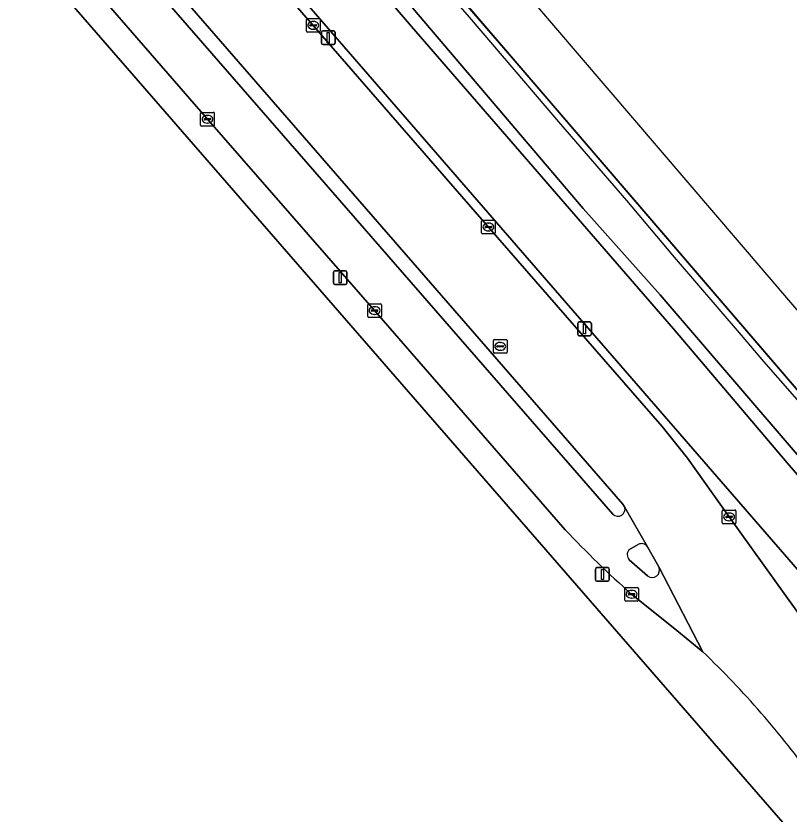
# Model space of a CAD drawing. Extents: x 158793 to 159888, y 384317 to 385256.
# Drawn here: x 159697.9 to 159754.4, y 384649.1 to 384707.3 of the extents above; entities that cross this region are included whole.
import ezdxf

# ---------------------------------------------------------------- set-up
doc = ezdxf.new("R2010")
doc.units = 0
for name, color, linetype in [('IMGEO_Fietspad_gesloten', 7, 'Continuous'), ('IMGEO_Grasland_overig', 7, 'Continuous'), ('IMGEO_Groenvoorziening', 7, 'Continuous'), ('IMGEO_Hek', 7, 'Continuous'), ('IMGEO_Kolk', 7, 'Continuous'), ('IMGEO_Lichtmast', 7, 'Continuous'), ('IMGEO_Muur', 7, 'Continuous'), ('IMGEO_Perron', 7, 'Continuous'), ('IMGEO_Rijbaan_lokaal_open', 7, 'Continuous'), ('IMGEO_Rioolput', 7, 'Continuous'), ('IMGEO_Verkeerseiland_open', 7, 'Continuous'), ('IMGEO_Voetpad_open', 7, 'Continuous')]:
    doc.layers.add(name, color=color, linetype=linetype)

msp = doc.modelspace()

# ---------------------------------------------------------------- linework, layer by layer
at = {"layer": 'IMGEO_Fietspad_gesloten'}
for points in [[(159594.107, 384832.049), (159599.922, 384828.238), (159606.9, 384820.341), (159619.092, 384806.285), (159644.852, 384776.828), (159657.044, 384762.896), (159658.021, 384761.779), (159660.441, 384758.995), (159668.279, 384750), (159672.921, 384744.672), (159676.456, 384740.613), (159699.214, 384714.481), (159711.945, 384699.797), (159724.157, 384685.825), (159738.092, 384669.819)], [(159741.572, 384670.966), (159698.66, 384720.233), (159692.707, 384727.03), (159672.738, 384749.959), (159649.153, 384777.465), (159603.16, 384829.929)], [(159744.094, 384668.582), (159742.426, 384671.496)], [(159742.742, 384668.344), (159743.427, 384668.738)], [(159744.106, 384666.448), (159742.765, 384667.619)], [(159742.939, 384665.112), (159746.25, 384662.451), (159748.152, 384660.895), (159744.926, 384667.102)]]:
    msp.add_lwpolyline(points, dxfattribs=at)
for centre, radius, start, end in [((159741.944, 384671.32), 0.513, 223.65172, 19.9965), ((159791.128, 384719.584), 72.728, 223.17719, 228.50187), ((159743.68, 384668.316), 0.492, 32.765, 120.90722), ((159743.147, 384667.994), 0.535, 139.17109, 224.46301), ((159744.436, 384666.875), 0.54, 232.26911, 24.87988)]:
    msp.add_arc(centre, radius, start, end, dxfattribs=at)
at = {"layer": 'IMGEO_Grasland_overig'}
for points in [[(159692.544, 384738.902), (159821.851, 384589.975), (159835.658, 384574.072), (159836.344, 384573.206), (159847.114, 384560.406), (159848.291, 384558.91), (159848.345, 384558.845), (159848.431, 384558.921), (159851.333, 384561.375), (159848.438, 384565.666), (159849.565, 384565.73), (159850.531, 384566.182), (159851.423, 384566.953), (159850.537, 384567.988), (159849.572, 384569.118), (159848.198, 384570.747), (159847.926, 384570.416), (159847.393, 384570.35), (159845.174, 384572.315), (159843.731, 384574.235), (159843.554, 384576.997), (159713.025, 384728.986)], [(159716.261, 384720.485), (159739.398, 384693.269), (159745.035, 384686.977), (159757.39, 384672.552)], [(159757.39, 384672.552), (159745.035, 384686.977), (159739.398, 384693.269), (159716.261, 384720.485)], [(159766.018, 384661.154), (159754.296, 384674.696), (159745.995, 384684.495), (159726.849, 384706.57), (159720.76, 384713.709)], [(159720.76, 384713.709), (159726.849, 384706.57), (159745.995, 384684.495), (159754.296, 384674.696), (159766.018, 384661.154)]]:
    msp.add_lwpolyline(points, dxfattribs=at)
at = {"layer": 'IMGEO_Groenvoorziening'}
for points in [[(159688.802, 384743.213), (159688.296, 384742.72), (159692.783, 384737.557), (159697.874, 384731.75), (159704.087, 384724.537), (159719.671, 384706.649), (159732.476, 384691.925), (159745.161, 384677.364), (159747.029, 384675.048), (159750.062, 384670.759), (159761.437, 384654.918), (159763.921, 384651.482), (159766.565, 384653.413), (159772.829, 384646.195), (159776.119, 384641.248), (159776.73, 384638.566), (159779.72, 384633.891), (159785.794, 384624.019)], [(159790.133, 384616.471), (159809.886, 384579.517), (159820.801, 384589.038), (159821.851, 384589.975), (159692.544, 384738.902), (159691.041, 384740.633), (159689.55, 384742.43), (159689.494, 384742.497), (159688.802, 384743.213)], [(159807.686, 384552.565), (159794.051, 384578.381), (159784.543, 384596.335), (159767.158, 384629.206), (159757.713, 384644.16), (159695.034, 384716.215), (159693.104, 384714.317)]]:
    msp.add_lwpolyline(points, dxfattribs=at)
at = {"layer": 'IMGEO_Hek'}
for points in [[(159853.429, 384564.827), (159850.644, 384568.09), (159849.87, 384569.001), (159845.873, 384573.626), (159846.296, 384573.969), (159839.059, 384582.422), (159832.553, 384589.966), (159827.397, 384596.055), (159822.115, 384602.101), (159810.383, 384615.724), (159803.846, 384623.314), (159797.34, 384630.9), (159789.523, 384639.955), (159781.636, 384649.135), (159772.484, 384659.756), (159764.677, 384668.819), (159754.3, 384680.893), (159745.14, 384691.56), (159734.704, 384703.729), (159725.475, 384714.397)], [(159755.906, 384678.338), (159752.608, 384682.107), (159750.973, 384684.033), (159746.07, 384689.72), (159742.593, 384693.866), (159737.615, 384699.614), (159731.082, 384707.253), (159726.23, 384712.849)]]:
    msp.add_lwpolyline(points, dxfattribs=at)
at = {"layer": 'IMGEO_Kolk'}
for p, q in [((159719.171, 384706.224), (159719.171, 384707.076)), ((159719.246, 384707.15), (159720.098, 384707.15)), ((159719.659, 384706.93), (159719.684, 384706.93)), ((159720.172, 384707.076), (159720.172, 384706.224)), ((159719.43, 384706.644), (159719.43, 384706.656)), ((159719.868, 384706.607), (159719.47, 384706.607)), ((159719.473, 384706.693), (159719.871, 384706.693)), ((159719.682, 384706.37), (159719.657, 384706.37)), ((159719.914, 384706.656), (159719.914, 384706.644)), ((159720.098, 384706.15), (159719.246, 384706.15)), ((159711.443, 384699.371), (159711.443, 384700.223)), ((159711.518, 384700.297), (159712.37, 384700.297)), ((159711.931, 384700.077), (159711.956, 384700.077)), ((159712.444, 384700.223), (159712.444, 384699.371)), ((159711.702, 384699.791), (159711.702, 384699.803)), ((159712.14, 384699.754), (159711.742, 384699.754)), ((159711.745, 384699.84), (159712.143, 384699.84)), ((159711.954, 384699.517), (159711.929, 384699.517)), ((159712.186, 384699.803), (159712.186, 384699.791)), ((159712.37, 384699.297), (159711.518, 384699.297)), ((159732.05, 384692.426), (159732.902, 384692.426)), ((159731.975, 384691.5), (159731.975, 384692.352)), ((159732.234, 384691.92), (159732.234, 384691.932)), ((159732.672, 384691.883), (159732.274, 384691.883)), ((159732.277, 384691.969), (159732.675, 384691.969)), ((159732.463, 384692.206), (159732.488, 384692.206)), ((159732.718, 384691.932), (159732.718, 384691.92)), ((159732.976, 384692.352), (159732.976, 384691.5)), ((159732.902, 384691.426), (159732.05, 384691.426)), ((159732.486, 384691.646), (159732.461, 384691.646)), ((159723.656, 384685.399), (159723.656, 384686.251)), ((159723.731, 384686.325), (159724.583, 384686.325)), ((159724.144, 384686.105), (159724.169, 384686.105)), ((159724.657, 384686.251), (159724.657, 384685.399)), ((159723.915, 384685.819), (159723.915, 384685.831)), ((159724.353, 384685.782), (159723.955, 384685.782)), ((159723.958, 384685.868), (159724.356, 384685.868)), ((159724.167, 384685.545), (159724.142, 384685.545)), ((159724.399, 384685.831), (159724.399, 384685.819)), ((159724.583, 384685.325), (159723.731, 384685.325)), ((159749.562, 384670.334), (159749.562, 384671.186)), ((159749.637, 384671.26), (159750.489, 384671.26)), ((159749.864, 384670.803), (159750.262, 384670.803)), ((159750.05, 384671.04), (159750.075, 384671.04)), ((159750.563, 384671.186), (159750.563, 384670.334)), ((159750.489, 384670.26), (159749.637, 384670.26)), ((159749.821, 384670.754), (159749.821, 384670.766)), ((159750.259, 384670.717), (159749.861, 384670.717)), ((159750.073, 384670.48), (159750.048, 384670.48)), ((159750.305, 384670.766), (159750.305, 384670.754)), ((159742.513, 384665.611), (159743.365, 384665.611)), ((159742.438, 384664.685), (159742.438, 384665.537)), ((159742.697, 384665.105), (159742.697, 384665.117)), ((159743.135, 384665.068), (159742.737, 384665.068)), ((159742.74, 384665.154), (159743.138, 384665.154)), ((159742.926, 384665.391), (159742.951, 384665.391)), ((159743.181, 384665.117), (159743.181, 384665.105)), ((159743.439, 384665.537), (159743.439, 384664.685)), ((159743.365, 384664.611), (159742.513, 384664.611)), ((159742.949, 384664.831), (159742.924, 384664.831))]:
    msp.add_line(p, q, dxfattribs=at)
for points in [[(159719.171, 384706.224), (159719.171, 384707.076)], [(159719.246, 384707.15), (159720.098, 384707.15)], [(159720.172, 384707.076), (159720.172, 384706.224)], [(159720.098, 384706.15), (159719.246, 384706.15)], [(159711.443, 384699.371), (159711.443, 384700.223)], [(159711.518, 384700.297), (159712.37, 384700.297)], [(159712.444, 384700.223), (159712.444, 384699.371)], [(159712.37, 384699.297), (159711.518, 384699.297)], [(159732.05, 384692.426), (159732.902, 384692.426)], [(159731.975, 384691.5), (159731.975, 384692.352)], [(159732.976, 384692.352), (159732.976, 384691.5)], [(159732.902, 384691.426), (159732.05, 384691.426)], [(159723.656, 384685.399), (159723.656, 384686.251)], [(159723.731, 384686.325), (159724.583, 384686.325)], [(159724.657, 384686.251), (159724.657, 384685.399)], [(159724.583, 384685.325), (159723.731, 384685.325)], [(159749.562, 384670.334), (159749.562, 384671.186)], [(159749.637, 384671.26), (159750.489, 384671.26)], [(159750.563, 384671.186), (159750.563, 384670.334)], [(159750.489, 384670.26), (159749.637, 384670.26)], [(159742.513, 384665.611), (159743.365, 384665.611)], [(159742.438, 384664.685), (159742.438, 384665.537)], [(159743.439, 384665.537), (159743.439, 384664.685)], [(159743.365, 384664.611), (159742.513, 384664.611)]]:
    msp.add_lwpolyline(points, dxfattribs=at)
for centre, radius, start, end in [((159719.248, 384707.074), 0.0765, 91.55205, 178.44795), ((159719.248, 384707.074), 0.0765, 91.55205, 178.44795), ((159720.096, 384707.074), 0.0765, 1.55205, 88.44795), ((159720.096, 384707.074), 0.0765, 1.55205, 88.44795), ((159719.47, 384706.653), 0.0403, 85.87752, 175.75265), ((159719.467, 384706.643), 0.0366, 178.93798, 274.71019), ((159719.871, 384706.65), 0.043, 264.86636, 352.45326), ((159719.875, 384706.655), 0.0386, 1.73085, 96.63898), ((159719.248, 384706.226), 0.0765, 181.55205, 268.44795), ((159719.248, 384706.226), 0.0765, 181.55205, 268.44795), ((159720.096, 384706.226), 0.0765, 271.55205, 358.44795), ((159720.096, 384706.226), 0.0765, 271.55205, 358.44795), ((159711.52, 384700.221), 0.0765, 91.55205, 178.44795), ((159711.52, 384700.221), 0.0765, 91.55205, 178.44795), ((159712.368, 384700.221), 0.0765, 1.55205, 88.44795), ((159712.368, 384700.221), 0.0765, 1.55205, 88.44795), ((159711.52, 384699.373), 0.0765, 181.55205, 268.44795), ((159711.52, 384699.373), 0.0765, 181.55205, 268.44795), ((159711.742, 384699.8), 0.0403, 85.87752, 175.75265), ((159711.739, 384699.79), 0.0366, 178.93798, 274.71019), ((159712.143, 384699.797), 0.043, 264.86636, 352.45326), ((159712.147, 384699.802), 0.0386, 1.73085, 96.63898), ((159712.368, 384699.373), 0.0765, 271.55205, 358.44795), ((159712.368, 384699.373), 0.0765, 271.55205, 358.44795), ((159732.052, 384692.35), 0.0765, 91.55205, 178.44795), ((159732.052, 384692.35), 0.0765, 91.55205, 178.44795), ((159732.9, 384692.35), 0.0765, 1.55205, 88.44795), ((159732.9, 384692.35), 0.0765, 1.55205, 88.44795), ((159732.274, 384691.929), 0.0403, 85.87752, 175.75265), ((159732.271, 384691.919), 0.0366, 178.93798, 274.71019), ((159732.675, 384691.926), 0.043, 264.86636, 352.45326), ((159732.679, 384691.931), 0.0386, 1.73085, 96.63898), ((159732.052, 384691.502), 0.0765, 181.55205, 268.44795), ((159732.052, 384691.502), 0.0765, 181.55205, 268.44795), ((159732.9, 384691.502), 0.0765, 271.55205, 358.44795), ((159732.9, 384691.502), 0.0765, 271.55205, 358.44795), ((159723.733, 384686.249), 0.0765, 91.55205, 178.44795), ((159723.733, 384686.249), 0.0765, 91.55205, 178.44795), ((159724.581, 384686.249), 0.0765, 1.55205, 88.44795), ((159724.581, 384686.249), 0.0765, 1.55205, 88.44795), ((159723.733, 384685.401), 0.0765, 181.55205, 268.44795), ((159723.733, 384685.401), 0.0765, 181.55205, 268.44795), ((159723.955, 384685.828), 0.0403, 85.87752, 175.75265), ((159723.952, 384685.818), 0.0366, 178.93798, 274.71019), ((159724.356, 384685.825), 0.043, 264.86636, 352.45326), ((159724.36, 384685.83), 0.0386, 1.73085, 96.63898), ((159724.581, 384685.401), 0.0765, 271.55205, 358.44795), ((159724.581, 384685.401), 0.0765, 271.55205, 358.44795), ((159749.639, 384671.184), 0.0765, 91.55205, 178.44795), ((159749.639, 384671.184), 0.0765, 91.55205, 178.44795), ((159749.861, 384670.763), 0.0403, 85.87752, 175.75265), ((159750.266, 384670.765), 0.0386, 1.73085, 96.63898), ((159750.487, 384671.184), 0.0765, 1.55205, 88.44795), ((159750.487, 384671.184), 0.0765, 1.55205, 88.44795), ((159749.639, 384670.336), 0.0765, 181.55205, 268.44795), ((159749.639, 384670.336), 0.0765, 181.55205, 268.44795), ((159749.858, 384670.753), 0.0366, 178.93798, 274.71019), ((159750.262, 384670.76), 0.043, 264.86636, 352.45326), ((159750.487, 384670.336), 0.0765, 271.55205, 358.44795), ((159750.487, 384670.336), 0.0765, 271.55205, 358.44795), ((159742.515, 384665.535), 0.0765, 91.55205, 178.44795), ((159742.515, 384665.535), 0.0765, 91.55205, 178.44795), ((159743.363, 384665.535), 0.0765, 1.55205, 88.44795), ((159743.363, 384665.535), 0.0765, 1.55205, 88.44795), ((159742.737, 384665.114), 0.0403, 85.87752, 175.75265), ((159742.734, 384665.104), 0.0366, 178.93798, 274.71019), ((159743.138, 384665.111), 0.043, 264.86636, 352.45326), ((159743.142, 384665.116), 0.0386, 1.73085, 96.63898), ((159742.515, 384664.687), 0.0765, 181.55205, 268.44795), ((159742.515, 384664.687), 0.0765, 181.55205, 268.44795), ((159743.363, 384664.687), 0.0765, 271.55205, 358.44795), ((159743.363, 384664.687), 0.0765, 271.55205, 358.44795)]:
    msp.add_arc(centre, radius, start, end, dxfattribs=at)
for centre, major_axis, ratio, start_param, end_param in [((159719.658, 384706.65), (-0.387, 0.002), 0.722429, 4.712389, 7.853982), ((159719.683, 384706.65), (-0.39, 0.002), 0.717154, 1.570796, 4.712389), ((159711.93, 384699.797), (-0.387, 0.002), 0.722429, 4.712389, 7.853982), ((159711.955, 384699.797), (-0.39, 0.002), 0.717154, 1.570796, 4.712389), ((159732.462, 384691.926), (-0.387, 0.002), 0.722429, 4.712389, 7.853982), ((159732.487, 384691.926), (-0.39, 0.002), 0.717154, 1.570796, 4.712389), ((159724.143, 384685.825), (-0.387, 0.002), 0.722429, 4.712389, 7.853982), ((159724.168, 384685.825), (-0.39, 0.002), 0.717154, 1.570796, 4.712389), ((159750.049, 384670.76), (-0.387, 0.002), 0.722429, 4.712389, 7.853982), ((159750.074, 384670.76), (-0.39, 0.002), 0.717154, 1.570796, 4.712389), ((159742.925, 384665.111), (-0.387, 0.002), 0.722429, 4.712389, 7.853982), ((159742.95, 384665.111), (-0.39, 0.002), 0.717154, 1.570796, 4.712389)]:
    msp.add_ellipse(centre, major_axis=major_axis, ratio=ratio, start_param=start_param, end_param=end_param, dxfattribs=at)
at = {"layer": 'IMGEO_Lichtmast'}
for p, q in [((159720.275, 384705.359), (159720.275, 384706.159)), ((159720.275, 384706.159), (159720.275, 384705.359)), ((159720.375, 384706.259), (159721.165, 384706.259)), ((159721.165, 384706.259), (159720.375, 384706.259)), ((159721.265, 384706.159), (159721.265, 384705.359)), ((159721.265, 384705.359), (159721.265, 384706.159)), ((159721.165, 384705.259), (159720.375, 384705.259)), ((159720.375, 384705.259), (159721.165, 384705.259)), ((159721.144, 384687.818), (159721.144, 384688.618)), ((159721.144, 384688.618), (159721.144, 384687.818)), ((159721.244, 384688.718), (159722.034, 384688.718)), ((159722.034, 384688.718), (159721.244, 384688.718)), ((159722.134, 384688.618), (159722.134, 384687.818)), ((159722.134, 384687.818), (159722.134, 384688.618)), ((159722.034, 384687.718), (159721.244, 384687.718)), ((159721.244, 384687.718), (159722.034, 384687.718)), ((159739.007, 384684.091), (159739.007, 384684.891)), ((159739.007, 384684.891), (159739.007, 384684.091)), ((159739.107, 384684.991), (159739.897, 384684.991)), ((159739.897, 384684.991), (159739.107, 384684.991)), ((159739.997, 384684.891), (159739.997, 384684.091)), ((159739.997, 384684.091), (159739.997, 384684.891)), ((159739.897, 384683.991), (159739.107, 384683.991)), ((159739.107, 384683.991), (159739.897, 384683.991)), ((159740.304, 384666.153), (159740.304, 384666.953)), ((159740.304, 384666.953), (159740.304, 384666.153)), ((159740.404, 384667.053), (159741.194, 384667.053)), ((159741.194, 384667.053), (159740.404, 384667.053)), ((159741.294, 384666.953), (159741.294, 384666.153)), ((159741.294, 384666.153), (159741.294, 384666.953)), ((159741.194, 384666.053), (159740.404, 384666.053)), ((159740.404, 384666.053), (159741.194, 384666.053))]:
    msp.add_line(p, q, dxfattribs=at)
for points in [[(159720.695, 384706.134), (159720.845, 384706.134), (159720.845, 384705.384), (159720.695, 384705.384), (159720.695, 384706.134)], [(159721.564, 384688.593), (159721.714, 384688.593), (159721.714, 384687.843), (159721.564, 384687.843), (159721.564, 384688.593)], [(159739.427, 384684.866), (159739.577, 384684.866), (159739.577, 384684.116), (159739.427, 384684.116), (159739.427, 384684.866)], [(159740.724, 384666.928), (159740.874, 384666.928), (159740.874, 384666.178), (159740.724, 384666.178), (159740.724, 384666.928)]]:
    msp.add_lwpolyline(points, dxfattribs=at)
for centre, start, end in [((159720.375, 384706.159), 90, 180), ((159720.375, 384706.159), 90, 180), ((159721.165, 384706.159), 0, 90), ((159721.165, 384706.159), 360, 90), ((159720.375, 384705.359), 180, 270), ((159720.375, 384705.359), 180, 270), ((159721.165, 384705.359), 270, 0), ((159721.165, 384705.359), 270, 0), ((159721.244, 384688.618), 90, 180), ((159721.244, 384688.618), 90, 180), ((159722.034, 384688.618), 0, 90), ((159722.034, 384688.618), 360, 90), ((159721.244, 384687.818), 180, 270), ((159721.244, 384687.818), 180, 270), ((159722.034, 384687.818), 270, 0), ((159722.034, 384687.818), 270, 0), ((159739.107, 384684.891), 90, 180), ((159739.107, 384684.891), 90, 180), ((159739.897, 384684.891), 0, 90), ((159739.897, 384684.891), 360, 90), ((159739.107, 384684.091), 180, 270), ((159739.107, 384684.091), 180, 270), ((159739.897, 384684.091), 270, 0), ((159739.897, 384684.091), 270, 0), ((159740.404, 384666.953), 90, 180), ((159740.404, 384666.953), 90, 180), ((159741.194, 384666.953), 0, 90), ((159741.194, 384666.953), 360, 90), ((159740.404, 384666.153), 180, 270), ((159740.404, 384666.153), 180, 270), ((159741.194, 384666.153), 270, 0), ((159741.194, 384666.153), 270, 0)]:
    msp.add_arc(centre, 0.1, start, end, dxfattribs=at)
at = {"layer": 'IMGEO_Muur'}
msp.add_lwpolyline([(159671.056, 384779.718), (159670.365, 384779.124), (159713.025, 384728.986), (159842.606, 384578.109), (159846.161, 384573.938), (159845.787, 384573.606), (159853.257, 384564.81)], dxfattribs=at)
at = {"layer": 'IMGEO_Perron'}
msp.add_lwpolyline([(159673.132, 384781.501), (159672.69, 384781.121), (159672.039, 384780.561), (159671.776, 384780.336), (159671.287, 384779.916), (159671.056, 384779.718), (159670.365, 384779.124), (159685.405, 384761.4), (159713.025, 384728.986), (159843.554, 384576.997), (159846.161, 384573.938), (159845.787, 384573.606), (159846.945, 384572.233), (159849.123, 384574.1), (159848.897, 384574.367), (159849.052, 384574.499), (159849.699, 384575.05), (159849.832, 384575.163)], close=True, dxfattribs=at)
at = {"layer": 'IMGEO_Rijbaan_lokaal_open'}
for points in [[(159765.001, 384650.019), (159764.955, 384650.079), (159764.909, 384650.139), (159764.813, 384650.274), (159763.921, 384651.482), (159761.437, 384654.918), (159750.062, 384670.759), (159747.029, 384675.048), (159745.161, 384677.364), (159732.476, 384691.925), (159719.671, 384706.649), (159704.087, 384724.537)], [(159698.84, 384721.678), (159742.29, 384671.686), (159742.426, 384671.496), (159744.094, 384668.582), (159744.926, 384667.102), (159748.152, 384660.895)]]:
    msp.add_lwpolyline(points, dxfattribs=at)
msp.add_arc((159700.847, 384611.512), 68.384, 35.89204, 46.23139, dxfattribs=at)
at = {"layer": 'IMGEO_Rioolput'}
for p, q in [((159732.833, 384682.784), (159732.833, 384683.636)), ((159732.908, 384683.71), (159733.76, 384683.71)), ((159733.834, 384683.636), (159733.834, 384682.784)), ((159733.092, 384683.204), (159733.092, 384683.216)), ((159733.53, 384683.167), (159733.132, 384683.167)), ((159733.135, 384683.253), (159733.533, 384683.253)), ((159733.321, 384683.49), (159733.346, 384683.49)), ((159733.576, 384683.216), (159733.576, 384683.204)), ((159733.76, 384682.71), (159732.908, 384682.71)), ((159733.344, 384682.93), (159733.319, 384682.93))]:
    msp.add_line(p, q, dxfattribs=at)
for points in [[(159732.833, 384682.784), (159732.833, 384683.636)], [(159732.908, 384683.71), (159733.76, 384683.71)], [(159733.834, 384683.636), (159733.834, 384682.784)], [(159733.76, 384682.71), (159732.908, 384682.71)]]:
    msp.add_lwpolyline(points, dxfattribs=at)
for centre, radius, start, end in [((159732.91, 384683.634), 0.0765, 91.55205, 178.44795), ((159732.91, 384683.634), 0.0765, 91.55205, 178.44795), ((159733.758, 384683.634), 0.0765, 1.55205, 88.44795), ((159733.758, 384683.634), 0.0765, 1.55205, 88.44795), ((159733.132, 384683.213), 0.0403, 85.87752, 175.75265), ((159733.129, 384683.203), 0.0366, 178.93798, 274.71019), ((159733.533, 384683.21), 0.043, 264.86636, 352.45326), ((159733.537, 384683.215), 0.0386, 1.73085, 96.63898), ((159732.91, 384682.786), 0.0765, 181.55205, 268.44795), ((159732.91, 384682.786), 0.0765, 181.55205, 268.44795), ((159733.758, 384682.786), 0.0765, 271.55205, 358.44795), ((159733.758, 384682.786), 0.0765, 271.55205, 358.44795)]:
    msp.add_arc(centre, radius, start, end, dxfattribs=at)
for centre, major_axis, ratio, start_param, end_param in [((159733.32, 384683.21), (-0.387, 0.002), 0.722429, 4.712389, 7.853982), ((159733.345, 384683.21), (-0.39, 0.002), 0.717154, 1.570796, 4.712389)]:
    msp.add_ellipse(centre, major_axis=major_axis, ratio=ratio, start_param=start_param, end_param=end_param, dxfattribs=at)
at = {"layer": 'IMGEO_Verkeerseiland_open'}
for points in [[(159583.472, 384852.569), (159591.384, 384843.361), (159603.16, 384829.929), (159649.153, 384777.465), (159672.738, 384749.959), (159692.707, 384727.03), (159698.66, 384720.233), (159741.572, 384670.966)], [(159742.426, 384671.496), (159742.29, 384671.686), (159698.84, 384721.678), (159674.222, 384749.931), (159637.619, 384792.201), (159625.102, 384806.539), (159624.825, 384806.857), (159610.989, 384822.757)], [(159743.427, 384668.738), (159742.742, 384668.344)], [(159744.926, 384667.102), (159744.094, 384668.582)], [(159742.765, 384667.619), (159744.106, 384666.448)]]:
    msp.add_lwpolyline(points, dxfattribs=at)
for centre, radius, start, end in [((159741.944, 384671.32), 0.513, 223.65172, 19.9965), ((159743.68, 384668.316), 0.492, 32.765, 120.90722), ((159743.147, 384667.994), 0.535, 139.17109, 224.46301), ((159744.436, 384666.875), 0.54, 232.26911, 24.87988)]:
    msp.add_arc(centre, radius, start, end, dxfattribs=at)
at = {"layer": 'IMGEO_Voetpad_open'}
for points in [[(159672.339, 384742.305), (159674.374, 384739.965), (159675.588, 384738.57), (159694.373, 384716.974), (159695.034, 384716.215), (159757.713, 384644.16), (159767.158, 384629.206), (159784.543, 384596.335), (159794.051, 384578.381), (159807.686, 384552.565)], [(159711.945, 384699.797), (159699.214, 384714.481), (159676.456, 384740.613), (159675.2, 384741.577)], [(159738.092, 384669.819), (159724.157, 384685.825), (159711.945, 384699.797)], [(159748.152, 384660.895), (159746.25, 384662.451), (159742.939, 384665.112)]]:
    msp.add_lwpolyline(points, dxfattribs=at)
for centre, radius, start, end in [((159791.128, 384719.584), 72.728, 223.17719, 228.50187), ((159700.847, 384611.512), 68.384, 35.89204, 46.23139)]:
    msp.add_arc(centre, radius, start, end, dxfattribs=at)

doc.saveas('drawing.dxf')
